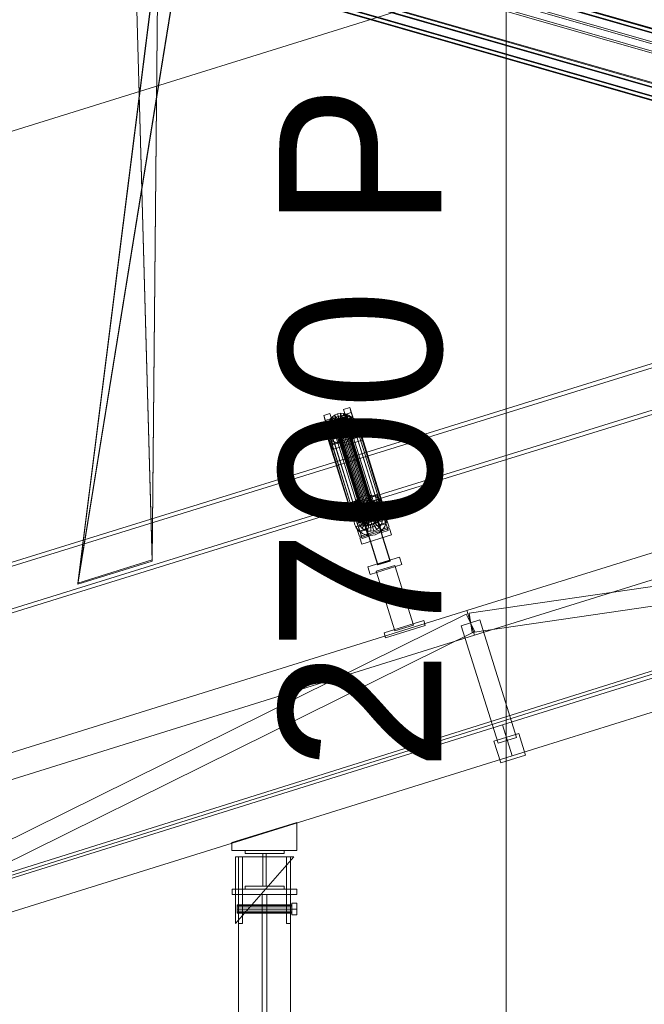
# Model space of a CAD drawing. Header units: millimetres. Extents: x -2233 to 61924, y -68080 to 6847.
# Tile 711 of 1022: x 18650 to 19613, y 990 to 2510. Entities that reach past the tile are written whole.
import ezdxf

# ---------------------------------------------------------------- set-up
doc = ezdxf.new("R2010")
doc.units = ezdxf.units.MM
for name, color, linetype, lineweight in [('COTAS_P', 1, 'Continuous', 0), ('lateral_C02', 7, 'Continuous', 0), ('lateral_C10', 7, 'Continuous', 0), ('lateral_C10-C02', 7, 'Continuous', 0)]:
    doc.layers.add(name, color=color, linetype=linetype, lineweight=lineweight)
doc.dimstyles.new('R19_100', dxfattribs={"dimtxt": 250, "dimasz": 150, "dimexe": 150, "dimexo": 80, "dimgap": 100, "dimtad": 1, "dimtih": 1, "dimtoh": 1, "dimdsep": 46, "dimcen": 0.09, "dimadec": 0, "dimazin": 0, "dimtfac": 1, "dimtdec": 4, "dimtofl": 0, "dimtmove": 0, "dimatfit": 3, "dimfxl": 1, "dimtolj": 1, "dimtzin": 0, "dimarcsym": 0})

# ---------------------------------------------------------------- blocks, each defined once
blk = doc.blocks.new('DIM_R27_4')
at = {"layer": 'COTAS_P'}
for p, q in [((15248.4, 1279.1), (24311.8, 4109.1)), ((24311.8, 4109.1), (24155.2, 4107.3)), ((24311.8, 4109.1), (24182.1, 4021.4)), ((24580.1, 3250), (24311.8, 4109.1)), ((15248.4, 1279.1), (15378.1, 1366.8)), ((15248.4, 1279.1), (15405, 1280.8)), ((15516.6, 420), (15248.4, 1279.1))]:
    blk.add_line(p, q, dxfattribs=at)
blk.add_text('9495 P', height=250, rotation=17.3406, dxfattribs=at).set_placement((19750.3, 2789.5))
blk = doc.blocks.new('DIM_R27_20')
at = {"layer": 'COTAS_P'}
for p, q in [((19000, 2700), (19400, 2700)), ((19400, 2700), (19355, 2550)), ((19400, 0), (19400, 2700)), ((19400, 2700), (19445, 2550)), ((19400, 0), (19355, 150)), ((19400, 0), (19445, 150)), ((19000, 0), (19400, 0))]:
    blk.add_line(p, q, dxfattribs=at)
blk.add_text('2700 P', height=250, rotation=90, dxfattribs=at).set_placement((19300, 1350))

msp = doc.modelspace()

# ---------------------------------------------------------------- linework, layer by layer
at = {"layer": 'lateral_C02'}
for p, q in [((15575.415, 232.817), (24634.01, 3078.273)), ((15576.913, 228.047), (24635.508, 3073.503)), ((20096.643, 2125.293), (19160.686, 1834.799)), ((19162.465, 1829.068), (20098.422, 2119.563)), ((19181.088, 1769.063), (20117.046, 2059.557)), ((20118.824, 2053.827), (19182.867, 1763.333)), ((19339.287, 1597.888), (20484.747, 1955.55)), ((19351.209, 1559.706), (20496.669, 1917.368)), ((19118.813, 1898.705), (19128.359, 1901.685)), ((19128.359, 1901.685), (19130.739, 1894.016)), ((19140.109, 1864.163), (19128.359, 1901.685)), ((19135.472, 1899.317), (19140.008, 1901.289)), ((19140.008, 1901.289), (19144.86, 1902.249)), ((19142.456, 1893.472), (19140.008, 1901.289)), ((19140.008, 1901.289), (19142.048, 1894.716)), ((19144.754, 1893.927), (19144.86, 1902.249)), ((19144.86, 1902.249), (19149.699, 1902.131)), ((19144.86, 1902.249), (19146.901, 1895.675)), ((19147.046, 1893.871), (19149.699, 1902.131)), ((19149.176, 1893.308), (19154.195, 1900.943)), ((19149.359, 1908.242), (19158.904, 1911.223)), ((19151.739, 1900.573), (19149.359, 1908.242)), ((19149.359, 1908.242), (19161.109, 1870.72)), ((19149.699, 1902.131), (19154.195, 1900.943)), ((19149.699, 1902.131), (19151.739, 1895.557)), ((19161.284, 1903.554), (19151.739, 1900.573)), ((19163.489, 1863.051), (19151.739, 1900.573)), ((19154.195, 1900.943), (19158.04, 1898.767)), ((19154.195, 1900.943), (19156.235, 1894.37)), ((19158.904, 1911.223), (19161.284, 1903.554)), ((19170.655, 1873.7), (19158.904, 1911.223)), ((19161.284, 1903.554), (19173.035, 1866.031)), ((19121.193, 1891.036), (19118.813, 1898.705)), ((19118.813, 1898.705), (19130.564, 1861.182)), ((19130.739, 1894.016), (19121.193, 1891.036)), ((19132.944, 1853.513), (19121.193, 1891.036)), ((19123.273, 1881.043), (19125.838, 1886.359)), ((19125.838, 1886.359), (19129.872, 1891.082)), ((19125.838, 1886.359), (19164.093, 1763.104)), ((19125.937, 1884.811), (19126.627, 1888.959)), ((19135.791, 1885.666), (19125.937, 1884.811)), ((19125.937, 1884.811), (19127.977, 1878.237)), ((19126.523, 1880.774), (19125.937, 1884.811)), ((19126.627, 1888.959), (19128.546, 1892.935)), ((19136.117, 1887.631), (19126.627, 1888.959)), ((19126.627, 1888.959), (19128.667, 1882.385)), ((19128.546, 1892.935), (19131.563, 1896.468)), ((19137.026, 1889.515), (19128.546, 1892.935)), ((19128.546, 1892.935), (19130.586, 1886.361)), ((19130.586, 1886.361), (19128.667, 1882.385)), ((19129.872, 1891.082), (19135.098, 1894.891)), ((19129.872, 1891.082), (19168.126, 1767.827)), ((19133.603, 1889.894), (19130.586, 1886.361)), ((19130.586, 1886.361), (19139.067, 1882.941)), ((19130.739, 1894.016), (19142.489, 1856.494)), ((19131.563, 1896.468), (19135.472, 1899.317)), ((19138.456, 1891.188), (19131.563, 1896.468)), ((19131.563, 1896.468), (19133.603, 1889.894)), ((19137.512, 1892.744), (19133.603, 1889.894)), ((19133.603, 1889.894), (19140.496, 1884.615)), ((19135.098, 1894.891), (19141.161, 1897.527)), ((19135.098, 1894.891), (19173.353, 1771.637)), ((19135.451, 1886.762), (19135.777, 1888.727)), ((19135.728, 1884.85), (19135.451, 1886.762)), ((19135.451, 1886.762), (19179.826, 1743.787)), ((19140.307, 1892.538), (19135.472, 1899.317)), ((19135.472, 1899.317), (19137.512, 1892.744)), ((19136.591, 1883.12), (19135.728, 1884.85)), ((19135.728, 1884.85), (19180.104, 1741.874)), ((19135.777, 1888.727), (19136.686, 1890.61)), ((19135.777, 1888.727), (19180.153, 1745.751)), ((19136.117, 1887.631), (19135.791, 1885.666)), ((19137.831, 1879.093), (19135.791, 1885.666)), ((19135.791, 1885.666), (19136.068, 1883.754)), ((19137.026, 1889.515), (19136.117, 1887.631)), ((19138.158, 1881.058), (19136.117, 1887.631)), ((19136.686, 1890.61), (19138.115, 1892.284)), ((19136.686, 1890.61), (19181.062, 1747.635)), ((19138.456, 1891.188), (19137.026, 1889.515)), ((19139.067, 1882.941), (19137.026, 1889.515)), ((19142.048, 1894.716), (19137.512, 1892.744)), ((19137.512, 1892.744), (19142.348, 1885.964)), ((19138.115, 1892.284), (19139.967, 1893.634)), ((19138.115, 1892.284), (19182.491, 1749.308)), ((19140.307, 1892.538), (19138.456, 1891.188)), ((19140.496, 1884.615), (19138.456, 1891.188)), ((19139.067, 1882.941), (19140.496, 1884.615)), ((19139.967, 1893.634), (19142.116, 1894.568)), ((19139.967, 1893.634), (19184.343, 1750.658)), ((19142.456, 1893.472), (19140.307, 1892.538)), ((19142.348, 1885.964), (19140.307, 1892.538)), ((19140.496, 1884.615), (19142.348, 1885.964)), ((19141.161, 1897.527), (19147.648, 1898.81)), ((19141.161, 1897.527), (19179.416, 1774.273)), ((19146.901, 1895.675), (19142.048, 1894.716)), ((19142.048, 1894.716), (19144.496, 1886.898)), ((19142.116, 1894.568), (19144.414, 1895.022)), ((19142.116, 1894.568), (19186.491, 1751.592)), ((19142.348, 1885.964), (19144.496, 1886.898)), ((19144.754, 1893.927), (19142.456, 1893.472)), ((19144.496, 1886.898), (19142.456, 1893.472)), ((19144.414, 1895.022), (19146.706, 1894.966)), ((19144.414, 1895.022), (19188.79, 1752.047)), ((19144.496, 1886.898), (19146.795, 1887.353)), ((19147.046, 1893.871), (19144.754, 1893.927)), ((19146.795, 1887.353), (19144.754, 1893.927)), ((19146.706, 1894.966), (19148.836, 1894.404)), ((19146.706, 1894.966), (19191.082, 1751.991)), ((19146.901, 1895.675), (19146.795, 1887.353)), ((19146.795, 1887.353), (19149.087, 1887.297)), ((19151.739, 1895.557), (19146.901, 1895.675)), ((19149.176, 1893.308), (19147.046, 1893.871)), ((19149.087, 1887.297), (19147.046, 1893.871)), ((19147.648, 1898.81), (19154.117, 1898.653)), ((19147.648, 1898.81), (19185.903, 1775.556)), ((19148.836, 1894.404), (19150.657, 1893.373)), ((19148.836, 1894.404), (19193.211, 1751.428)), ((19151.739, 1895.557), (19149.087, 1887.297)), ((19149.087, 1887.297), (19151.216, 1886.735)), ((19150.997, 1892.277), (19149.176, 1893.308)), ((19151.216, 1886.735), (19149.176, 1893.308)), ((19151.952, 1884.454), (19150.523, 1882.78)), ((19150.657, 1893.373), (19152.047, 1891.944)), ((19150.657, 1893.373), (19195.033, 1750.398)), ((19150.997, 1892.277), (19158.04, 1898.767)), ((19152.387, 1890.849), (19150.997, 1892.277)), ((19153.038, 1885.704), (19150.997, 1892.277)), ((19156.235, 1894.37), (19151.216, 1886.735)), ((19151.216, 1886.735), (19153.038, 1885.704)), ((19156.235, 1894.37), (19151.739, 1895.557)), ((19152.861, 1886.337), (19151.952, 1884.454)), ((19151.952, 1884.454), (19196.327, 1741.479)), ((19152.047, 1891.944), (19152.91, 1890.215)), ((19152.047, 1891.944), (19196.422, 1748.969)), ((19152.292, 1883.359), (19153.201, 1885.242)), ((19152.387, 1890.849), (19160.974, 1895.751)), ((19153.25, 1889.119), (19152.387, 1890.849)), ((19154.427, 1884.275), (19152.387, 1890.849)), ((19153.187, 1888.302), (19152.861, 1886.337)), ((19152.861, 1886.337), (19197.236, 1743.362)), ((19152.91, 1890.215), (19153.187, 1888.302)), ((19197.285, 1747.239), (19152.91, 1890.215)), ((19160.08, 1892.194), (19153.038, 1885.704)), ((19153.038, 1885.704), (19154.427, 1884.275)), ((19153.187, 1888.302), (19197.563, 1745.327)), ((19153.201, 1885.242), (19153.528, 1887.207)), ((19153.201, 1885.242), (19162.691, 1883.915)), ((19155.241, 1878.668), (19153.201, 1885.242)), ((19162.795, 1892.1), (19153.25, 1889.119)), ((19153.25, 1889.119), (19155.29, 1882.545)), ((19153.528, 1887.207), (19153.25, 1889.119)), ((19153.528, 1887.207), (19163.381, 1888.062)), ((19155.568, 1880.633), (19153.528, 1887.207)), ((19154.117, 1898.653), (19160.127, 1897.065)), ((19154.117, 1898.653), (19192.372, 1775.398)), ((19163.014, 1889.177), (19154.427, 1884.275)), ((19154.427, 1884.275), (19155.29, 1882.545)), ((19155.29, 1882.545), (19164.836, 1885.526)), ((19160.08, 1892.194), (19156.235, 1894.37)), ((19158.04, 1898.767), (19160.974, 1895.751)), ((19158.04, 1898.767), (19160.08, 1892.194)), ((19163.014, 1889.177), (19160.08, 1892.194)), ((19160.127, 1897.065), (19165.268, 1894.156)), ((19160.127, 1897.065), (19198.382, 1773.81)), ((19160.974, 1895.751), (19162.795, 1892.1)), ((19160.974, 1895.751), (19163.014, 1889.177)), ((19163.381, 1888.062), (19162.691, 1883.915)), ((19164.836, 1885.526), (19162.795, 1892.1)), ((19162.795, 1892.1), (19163.381, 1888.062)), ((19164.836, 1885.526), (19163.014, 1889.177)), ((19163.381, 1888.062), (19165.422, 1881.489)), ((19165.422, 1881.489), (19164.836, 1885.526)), ((19165.268, 1894.156), (19169.189, 1890.123)), ((19165.268, 1894.156), (19203.522, 1770.901)), ((19169.189, 1890.123), (19171.625, 1885.242)), ((19169.189, 1890.123), (19207.444, 1766.869)), ((19171.625, 1885.242), (19172.408, 1879.845)), ((19209.88, 1761.988), (19171.625, 1885.242)), ((19122.351, 1875.498), (19123.273, 1881.043)), ((19123.134, 1870.101), (19122.351, 1875.498)), ((19122.351, 1875.498), (19160.605, 1752.244)), ((19125.569, 1865.22), (19123.134, 1870.101)), ((19123.134, 1870.101), (19161.389, 1746.847)), ((19123.273, 1881.043), (19161.528, 1757.789)), ((19136.068, 1883.754), (19126.523, 1880.774)), ((19126.523, 1880.774), (19128.563, 1874.2)), ((19128.344, 1877.122), (19126.523, 1880.774)), ((19127.21, 1861.852), (19173.029, 1876.158)), ((19128.667, 1882.385), (19127.977, 1878.237)), ((19127.977, 1878.237), (19137.831, 1879.093)), ((19127.977, 1878.237), (19128.563, 1874.2)), ((19136.931, 1882.025), (19128.344, 1877.122)), ((19128.344, 1877.122), (19130.385, 1870.549)), ((19131.278, 1874.106), (19128.344, 1877.122)), ((19128.563, 1874.2), (19138.108, 1877.181)), ((19128.563, 1874.2), (19130.385, 1870.549)), ((19128.667, 1882.385), (19138.158, 1881.058)), ((19130.385, 1870.549), (19138.971, 1875.451)), ((19130.385, 1870.549), (19133.318, 1867.532)), ((19138.321, 1880.596), (19131.278, 1874.106)), ((19131.278, 1874.106), (19133.318, 1867.532)), ((19135.124, 1871.93), (19131.278, 1874.106)), ((19133.318, 1867.532), (19140.361, 1874.022)), ((19140.142, 1879.565), (19135.124, 1871.93)), ((19135.124, 1871.93), (19137.164, 1865.356)), ((19139.619, 1870.742), (19135.124, 1871.93)), ((19138.108, 1877.181), (19136.068, 1883.754)), ((19136.068, 1883.754), (19136.931, 1882.025)), ((19137.981, 1881.691), (19136.591, 1883.12)), ((19136.591, 1883.12), (19180.967, 1740.145)), ((19138.971, 1875.451), (19136.931, 1882.025)), ((19136.931, 1882.025), (19138.321, 1880.596)), ((19137.164, 1865.356), (19142.183, 1872.991)), ((19137.831, 1879.093), (19138.158, 1881.058)), ((19138.108, 1877.181), (19137.831, 1879.093)), ((19139.802, 1880.661), (19137.981, 1881.691)), ((19137.981, 1881.691), (19182.356, 1738.716)), ((19138.971, 1875.451), (19138.108, 1877.181)), ((19138.158, 1881.058), (19139.067, 1882.941)), ((19140.361, 1874.022), (19138.321, 1880.596)), ((19138.321, 1880.596), (19140.142, 1879.565)), ((19140.361, 1874.022), (19138.971, 1875.451)), ((19142.272, 1879.002), (19139.619, 1870.742)), ((19139.619, 1870.742), (19141.659, 1864.169)), ((19144.458, 1870.624), (19139.619, 1870.742)), ((19141.932, 1880.098), (19139.802, 1880.661)), ((19139.802, 1880.661), (19184.178, 1737.685)), ((19142.183, 1872.991), (19140.142, 1879.565)), ((19140.142, 1879.565), (19142.272, 1879.002)), ((19142.183, 1872.991), (19140.361, 1874.022)), ((19141.659, 1864.169), (19144.312, 1872.429)), ((19144.224, 1880.042), (19141.932, 1880.098)), ((19141.932, 1880.098), (19186.307, 1737.123)), ((19144.312, 1872.429), (19142.183, 1872.991)), ((19144.312, 1872.429), (19142.272, 1879.002)), ((19142.272, 1879.002), (19144.564, 1878.947)), ((19146.522, 1880.497), (19144.224, 1880.042)), ((19144.224, 1880.042), (19188.599, 1737.067)), ((19146.604, 1872.373), (19144.312, 1872.429)), ((19144.564, 1878.947), (19144.458, 1870.624)), ((19149.31, 1871.584), (19144.458, 1870.624)), ((19144.458, 1870.624), (19146.498, 1864.051)), ((19144.564, 1878.947), (19146.862, 1879.401)), ((19146.604, 1872.373), (19144.564, 1878.947)), ((19146.498, 1864.051), (19146.604, 1872.373)), ((19148.671, 1881.431), (19146.522, 1880.497)), ((19146.522, 1880.497), (19190.898, 1737.521)), ((19148.903, 1872.828), (19146.604, 1872.373)), ((19146.862, 1879.401), (19149.011, 1880.335)), ((19146.862, 1879.401), (19149.31, 1871.584)), ((19148.903, 1872.828), (19146.862, 1879.401)), ((19150.523, 1882.78), (19148.671, 1881.431)), ((19148.671, 1881.431), (19193.046, 1738.455)), ((19151.051, 1873.762), (19148.903, 1872.828)), ((19151.351, 1865.01), (19148.903, 1872.828)), ((19149.011, 1880.335), (19150.863, 1881.685)), ((19149.011, 1880.335), (19153.846, 1873.556)), ((19151.051, 1873.762), (19149.011, 1880.335)), ((19153.846, 1873.556), (19149.31, 1871.584)), ((19149.31, 1871.584), (19151.351, 1865.01)), ((19150.523, 1882.78), (19194.898, 1739.805)), ((19150.863, 1881.685), (19152.292, 1883.359)), ((19150.863, 1881.685), (19157.755, 1876.405)), ((19152.903, 1875.111), (19150.863, 1881.685)), ((19152.903, 1875.111), (19151.051, 1873.762)), ((19155.886, 1866.982), (19151.051, 1873.762)), ((19152.292, 1883.359), (19160.772, 1879.938)), ((19154.332, 1876.785), (19152.292, 1883.359)), ((19154.332, 1876.785), (19152.903, 1875.111)), ((19159.796, 1869.832), (19152.903, 1875.111)), ((19157.755, 1876.405), (19153.846, 1873.556)), ((19153.846, 1873.556), (19155.886, 1866.982)), ((19155.241, 1878.668), (19154.332, 1876.785)), ((19162.813, 1873.365), (19154.332, 1876.785)), ((19155.568, 1880.633), (19155.241, 1878.668)), ((19164.732, 1877.341), (19155.241, 1878.668)), ((19155.29, 1882.545), (19155.568, 1880.633)), ((19165.422, 1881.489), (19155.568, 1880.633)), ((19155.886, 1866.982), (19159.796, 1869.832)), ((19160.772, 1879.938), (19157.755, 1876.405)), ((19157.755, 1876.405), (19159.796, 1869.832)), ((19159.796, 1869.832), (19162.813, 1873.365)), ((19162.691, 1883.915), (19160.772, 1879.938)), ((19160.772, 1879.938), (19162.813, 1873.365)), ((19170.655, 1873.7), (19161.109, 1870.72)), ((19161.109, 1870.72), (19163.489, 1863.051)), ((19162.691, 1883.915), (19164.732, 1877.341)), ((19162.813, 1873.365), (19164.732, 1877.341)), ((19164.732, 1877.341), (19165.422, 1881.489)), ((19171.486, 1874.3), (19168.92, 1868.985)), ((19173.035, 1866.031), (19170.655, 1873.7)), ((19172.408, 1879.845), (19171.486, 1874.3)), ((19171.486, 1874.3), (19209.74, 1751.046)), ((19172.408, 1879.845), (19210.663, 1756.591)), ((19173.029, 1876.158), (19175.409, 1868.489)), ((19175.477, 1868.341), (19173.029, 1876.158)), ((19129.491, 1861.188), (19125.569, 1865.22)), ((19125.569, 1865.22), (19163.824, 1741.966)), ((19129.591, 1854.182), (19127.21, 1861.852)), ((19127.21, 1861.852), (19129.658, 1854.034)), ((19134.632, 1858.279), (19129.491, 1861.188)), ((19129.491, 1861.188), (19167.746, 1737.933)), ((19175.409, 1868.489), (19129.591, 1854.182)), ((19132.039, 1846.365), (19129.591, 1854.182)), ((19175.477, 1868.341), (19129.658, 1854.034)), ((19129.658, 1854.034), (19132.039, 1846.365)), ((19140.109, 1864.163), (19130.564, 1861.182)), ((19130.564, 1861.182), (19132.944, 1853.513)), ((19132.039, 1846.365), (19177.857, 1860.672)), ((19132.944, 1853.513), (19142.489, 1856.494)), ((19133.318, 1867.532), (19137.164, 1865.356)), ((19140.642, 1856.691), (19134.632, 1858.279)), ((19134.632, 1858.279), (19172.887, 1735.024)), ((19137.164, 1865.356), (19141.659, 1864.169)), ((19142.489, 1856.494), (19140.109, 1864.163)), ((19147.11, 1856.533), (19140.642, 1856.691)), ((19140.642, 1856.691), (19178.896, 1733.436)), ((19141.659, 1864.169), (19146.498, 1864.051)), ((19141.726, 1862.311), (19160.817, 1868.273)), ((19141.802, 1862.068), (19141.726, 1862.311)), ((19202.119, 1668.906), (19141.726, 1862.311)), ((19160.893, 1868.029), (19141.802, 1862.068)), ((19202.195, 1668.663), (19141.802, 1862.068)), ((19146.498, 1864.051), (19151.351, 1865.01)), ((19153.597, 1857.816), (19147.11, 1856.533)), ((19147.11, 1856.533), (19185.365, 1733.279)), ((19151.351, 1865.01), (19155.886, 1866.982)), ((19159.661, 1860.452), (19153.597, 1857.816)), ((19153.597, 1857.816), (19191.852, 1734.562)), ((19164.887, 1864.262), (19159.661, 1860.452)), ((19159.661, 1860.452), (19197.915, 1737.198)), ((19160.817, 1868.273), (19160.893, 1868.029)), ((19221.21, 1674.868), (19160.817, 1868.273)), ((19160.893, 1868.029), (19221.286, 1674.624)), ((19163.489, 1863.051), (19173.035, 1866.031)), ((19168.92, 1868.985), (19164.887, 1864.262)), ((19164.887, 1864.262), (19203.142, 1741.007)), ((19168.92, 1868.985), (19207.175, 1745.73)), ((19175.409, 1868.489), (19177.857, 1860.672)), ((19177.857, 1860.672), (19175.477, 1868.341)), ((19160.686, 1834.799), (18224.729, 1544.304)), ((18226.507, 1538.574), (19162.465, 1829.068)), ((19181.088, 1769.063), (19160.686, 1834.799)), ((19160.686, 1834.799), (19162.465, 1829.068)), ((19162.465, 1829.068), (19182.867, 1763.333)), ((19394.427, 1421.296), (20539.887, 1778.958)), ((18245.131, 1478.568), (19181.088, 1769.063)), ((19182.867, 1763.333), (18246.91, 1472.838)), ((19160.468, 1764.494), (19170.014, 1767.475)), ((19162.848, 1756.825), (19160.468, 1764.494)), ((19160.468, 1764.494), (19172.219, 1726.972)), ((19164.093, 1763.104), (19161.528, 1757.789)), ((19168.126, 1767.827), (19164.093, 1763.104)), ((19173.353, 1771.637), (19168.126, 1767.827)), ((19170.014, 1767.475), (19172.394, 1759.806)), ((19181.764, 1729.952), (19170.014, 1767.475)), ((19173.218, 1762.257), (19177.127, 1765.107)), ((19179.416, 1774.273), (19173.353, 1771.637)), ((19176.85, 1760.547), (19182.867, 1763.333)), ((19177.127, 1765.107), (19181.663, 1767.079)), ((19181.963, 1758.327), (19177.127, 1765.107)), ((19177.127, 1765.107), (19179.168, 1758.533)), ((19185.903, 1775.556), (19179.416, 1774.273)), ((19181.663, 1767.079), (19186.515, 1768.038)), ((19184.111, 1759.261), (19181.663, 1767.079)), ((19181.663, 1767.079), (19183.703, 1760.505)), ((19182.867, 1763.333), (19189.4, 1764.466)), ((19192.372, 1775.398), (19185.903, 1775.556)), ((19186.41, 1759.716), (19186.515, 1768.038)), ((19186.515, 1768.038), (19191.354, 1767.92)), ((19186.515, 1768.038), (19188.556, 1761.465)), ((19188.702, 1759.66), (19191.354, 1767.92)), ((19189.4, 1764.466), (19196.004, 1763.87)), ((19190.831, 1759.098), (19195.85, 1766.733)), ((19191.014, 1774.032), (19200.559, 1777.012)), ((19193.394, 1766.363), (19191.014, 1774.032)), ((19191.014, 1774.032), (19202.764, 1736.509)), ((19191.354, 1767.92), (19195.85, 1766.733)), ((19191.354, 1767.92), (19193.395, 1761.347)), ((19198.382, 1773.81), (19192.372, 1775.398)), ((19192.653, 1758.067), (19199.695, 1764.557)), ((19202.94, 1769.343), (19193.394, 1766.363)), ((19205.145, 1728.84), (19193.394, 1766.363)), ((19194.082, 1764.32), (19203.628, 1767.301)), ((19194.082, 1764.32), (19208.389, 1718.502)), ((19195.85, 1766.733), (19199.695, 1764.557)), ((19195.85, 1766.733), (19197.89, 1760.159)), ((19196.004, 1763.87), (19202.229, 1761.584)), ((19203.522, 1770.901), (19198.382, 1773.81)), ((19199.695, 1764.557), (19202.629, 1761.54)), ((19199.695, 1764.557), (19201.735, 1757.983)), ((19200.559, 1777.012), (19202.94, 1769.343)), ((19212.31, 1739.49), (19200.559, 1777.012)), ((19202.94, 1769.343), (19214.69, 1731.821)), ((19207.444, 1766.869), (19203.522, 1770.901)), ((19217.934, 1721.482), (19203.628, 1767.301)), ((19209.88, 1761.988), (19207.444, 1766.869)), ((19343.072, 1593.638), (20545.161, 1769.936)), ((19161.528, 1757.789), (19160.605, 1752.244)), ((19160.605, 1752.244), (19161.389, 1746.847)), ((19172.394, 1759.806), (19162.848, 1756.825)), ((19174.599, 1719.303), (19162.848, 1756.825)), ((19163.537, 1754.783), (19173.082, 1757.763)), ((19163.537, 1754.783), (19177.843, 1708.964)), ((19165.655, 1744.654), (19167.94, 1750.878)), ((19167.592, 1750.6), (19168.282, 1754.748)), ((19177.446, 1751.456), (19167.592, 1750.6)), ((19167.592, 1750.6), (19169.632, 1744.027)), ((19168.178, 1746.563), (19167.592, 1750.6)), ((19167.94, 1750.878), (19171.759, 1756.299)), ((19177.723, 1749.544), (19168.178, 1746.563)), ((19168.282, 1754.748), (19170.201, 1758.724)), ((19177.773, 1753.421), (19168.282, 1754.748)), ((19168.282, 1754.748), (19170.322, 1748.174)), ((19170.322, 1748.174), (19169.632, 1744.027)), ((19178.586, 1747.814), (19170, 1742.912)), ((19170.201, 1758.724), (19173.218, 1762.257)), ((19178.682, 1755.304), (19170.201, 1758.724)), ((19170.201, 1758.724), (19172.241, 1752.15)), ((19172.241, 1752.15), (19170.322, 1748.174)), ((19170.322, 1748.174), (19179.813, 1746.847)), ((19171.759, 1756.299), (19176.85, 1760.547)), ((19171.899, 1743.251), (19173.609, 1747.907)), ((19175.258, 1755.684), (19172.241, 1752.15)), ((19172.241, 1752.15), (19180.722, 1748.73)), ((19172.394, 1759.806), (19184.145, 1722.283)), ((19187.389, 1711.945), (19173.082, 1757.763)), ((19180.111, 1756.978), (19173.218, 1762.257)), ((19173.218, 1762.257), (19175.258, 1755.684)), ((19173.609, 1747.907), (19176.465, 1751.962)), ((19182.466, 1743.265), (19173.609, 1747.907)), ((19179.168, 1758.533), (19175.258, 1755.684)), ((19175.258, 1755.684), (19182.151, 1750.404)), ((19176.465, 1751.962), (19180.273, 1755.14)), ((19183.819, 1745.186), (19176.465, 1751.962)), ((19177.773, 1753.421), (19177.446, 1751.456)), ((19179.486, 1744.882), (19177.446, 1751.456)), ((19177.446, 1751.456), (19177.723, 1749.544)), ((19179.764, 1742.97), (19177.723, 1749.544)), ((19177.723, 1749.544), (19178.586, 1747.814)), ((19178.682, 1755.304), (19177.773, 1753.421)), ((19179.813, 1746.847), (19177.773, 1753.421)), ((19180.626, 1741.24), (19178.586, 1747.814)), ((19178.586, 1747.814), (19179.976, 1746.385)), ((19180.111, 1756.978), (19178.682, 1755.304)), ((19180.722, 1748.73), (19178.682, 1755.304)), ((19183.703, 1760.505), (19179.168, 1758.533)), ((19179.168, 1758.533), (19184.003, 1751.754)), ((19179.813, 1746.847), (19180.722, 1748.73)), ((19181.963, 1758.327), (19180.111, 1756.978)), ((19182.151, 1750.404), (19180.111, 1756.978)), ((19181.062, 1747.635), (19180.153, 1745.751)), ((19180.273, 1755.14), (19184.775, 1757.223)), ((19185.623, 1746.691), (19180.273, 1755.14)), ((19180.722, 1748.73), (19182.151, 1750.404)), ((19182.491, 1749.308), (19181.062, 1747.635)), ((19184.111, 1759.261), (19181.963, 1758.327)), ((19184.003, 1751.754), (19181.963, 1758.327)), ((19182.151, 1750.404), (19184.003, 1751.754)), ((19184.343, 1750.658), (19182.491, 1749.308)), ((19188.556, 1761.465), (19183.703, 1760.505)), ((19183.703, 1760.505), (19186.151, 1752.688)), ((19184.003, 1751.754), (19186.151, 1752.688)), ((19186.41, 1759.716), (19184.111, 1759.261)), ((19186.151, 1752.688), (19184.111, 1759.261)), ((19186.491, 1751.592), (19184.343, 1750.658)), ((19184.775, 1757.223), (19189.662, 1758.071)), ((19187.755, 1747.678), (19184.775, 1757.223)), ((19185.623, 1746.691), (19187.755, 1747.678)), ((19186.151, 1752.688), (19188.45, 1753.142)), ((19188.702, 1759.66), (19186.41, 1759.716)), ((19188.45, 1753.142), (19186.41, 1759.716)), ((19188.79, 1752.047), (19186.491, 1751.592)), ((19187.755, 1747.678), (19190.07, 1748.079)), ((19188.556, 1761.465), (19188.45, 1753.142)), ((19188.45, 1753.142), (19190.742, 1753.087)), ((19193.395, 1761.347), (19188.556, 1761.465)), ((19190.831, 1759.098), (19188.702, 1759.66)), ((19190.742, 1753.087), (19188.702, 1759.66)), ((19191.082, 1751.991), (19188.79, 1752.047)), ((19190.07, 1748.079), (19189.662, 1758.071)), ((19189.662, 1758.071), (19194.601, 1757.625)), ((19190.07, 1748.079), (19192.41, 1747.868)), ((19193.395, 1761.347), (19190.742, 1753.087)), ((19190.742, 1753.087), (19192.871, 1752.524)), ((19192.653, 1758.067), (19190.831, 1759.098)), ((19192.871, 1752.524), (19190.831, 1759.098)), ((19193.211, 1751.428), (19191.082, 1751.991)), ((19192.41, 1747.868), (19194.601, 1757.625)), ((19192.41, 1747.868), (19194.615, 1747.058)), ((19192.518, 1747.474), (19193.947, 1749.148)), ((19194.042, 1756.638), (19192.653, 1758.067)), ((19194.693, 1751.493), (19192.653, 1758.067)), ((19197.89, 1760.159), (19192.871, 1752.524)), ((19192.871, 1752.524), (19194.693, 1751.493)), ((19195.033, 1750.398), (19193.211, 1751.428)), ((19197.89, 1760.159), (19193.395, 1761.347)), ((19193.947, 1749.148), (19194.856, 1751.031)), ((19193.947, 1749.148), (19202.428, 1745.728)), ((19195.987, 1742.574), (19193.947, 1749.148)), ((19194.042, 1756.638), (19202.629, 1761.54)), ((19194.905, 1754.908), (19194.042, 1756.638)), ((19196.082, 1750.064), (19194.042, 1756.638)), ((19194.601, 1757.625), (19199.258, 1755.916)), ((19194.615, 1747.058), (19199.258, 1755.916)), ((19201.735, 1757.983), (19194.693, 1751.493)), ((19194.693, 1751.493), (19196.082, 1750.064)), ((19194.856, 1751.031), (19195.183, 1752.996)), ((19194.856, 1751.031), (19204.346, 1749.704)), ((19196.896, 1744.458), (19194.856, 1751.031)), ((19204.451, 1757.889), (19194.905, 1754.908)), ((19194.905, 1754.908), (19196.945, 1748.335)), ((19195.183, 1752.996), (19194.905, 1754.908)), ((19196.422, 1748.969), (19195.033, 1750.398)), ((19195.183, 1752.996), (19205.036, 1753.852)), ((19197.223, 1746.423), (19195.183, 1752.996)), ((19204.669, 1754.967), (19196.082, 1750.064)), ((19196.082, 1750.064), (19196.945, 1748.335)), ((19197.285, 1747.239), (19196.422, 1748.969)), ((19196.536, 1745.706), (19203.313, 1753.059)), ((19196.945, 1748.335), (19206.491, 1751.315)), ((19196.945, 1748.335), (19197.223, 1746.423)), ((19201.735, 1757.983), (19197.89, 1760.159)), ((19198.041, 1743.902), (19206.49, 1749.251)), ((19199.258, 1755.916), (19203.313, 1753.059)), ((19204.669, 1754.967), (19201.735, 1757.983)), ((19202.229, 1761.584), (19207.65, 1757.766)), ((19204.346, 1749.704), (19202.428, 1745.728)), ((19202.629, 1761.54), (19204.451, 1757.889)), ((19202.629, 1761.54), (19204.669, 1754.967)), ((19203.313, 1753.059), (19206.49, 1749.251)), ((19205.036, 1753.852), (19204.346, 1749.704)), ((19204.346, 1749.704), (19206.387, 1743.13)), ((19206.491, 1751.315), (19204.451, 1757.889)), ((19204.451, 1757.889), (19205.036, 1753.852)), ((19206.491, 1751.315), (19204.669, 1754.967)), ((19205.036, 1753.852), (19207.077, 1747.278)), ((19206.49, 1749.251), (19208.574, 1744.75)), ((19207.077, 1747.278), (19206.491, 1751.315)), ((19207.175, 1745.73), (19209.74, 1751.046)), ((19207.65, 1757.766), (19211.898, 1752.675)), ((19209.74, 1751.046), (19210.663, 1756.591)), ((19210.663, 1756.591), (19209.88, 1761.988)), ((19211.898, 1752.675), (19214.683, 1746.658)), ((19161.389, 1746.847), (19163.824, 1741.966)), ((19163.824, 1741.966), (19167.746, 1737.933)), ((19165.059, 1738.05), (19165.655, 1744.654)), ((19166.192, 1731.516), (19165.059, 1738.05)), ((19167.746, 1737.933), (19172.887, 1735.024)), ((19168.178, 1746.563), (19170.218, 1739.989)), ((19170, 1742.912), (19168.178, 1746.563)), ((19168.865, 1727.641), (19214.684, 1741.948)), ((19169.632, 1744.027), (19179.486, 1744.882)), ((19169.632, 1744.027), (19170.218, 1739.989)), ((19170, 1742.912), (19172.04, 1736.338)), ((19172.933, 1739.895), (19170, 1742.912)), ((19170.218, 1739.989), (19179.764, 1742.97)), ((19170.218, 1739.989), (19172.04, 1736.338)), ((19217.064, 1734.278), (19171.246, 1719.972)), ((19217.132, 1734.13), (19171.314, 1719.824)), ((19171.453, 1738.311), (19171.899, 1743.251)), ((19181.445, 1738.719), (19171.453, 1738.311)), ((19172.301, 1733.424), (19171.453, 1738.311)), ((19181.656, 1741.059), (19171.899, 1743.251)), ((19172.04, 1736.338), (19180.626, 1741.24)), ((19172.04, 1736.338), (19174.973, 1733.322)), ((19181.847, 1736.405), (19172.301, 1733.424)), ((19174.385, 1728.923), (19172.301, 1733.424)), ((19172.887, 1735.024), (19178.896, 1733.436)), ((19179.976, 1746.385), (19172.933, 1739.895)), ((19172.933, 1739.895), (19174.973, 1733.322)), ((19176.779, 1737.719), (19172.933, 1739.895)), ((19182.834, 1734.272), (19174.385, 1728.923)), ((19174.973, 1733.322), (19182.016, 1739.812)), ((19174.973, 1733.322), (19178.819, 1731.146)), ((19181.797, 1745.354), (19176.779, 1737.719)), ((19176.779, 1737.719), (19178.819, 1731.146)), ((19181.274, 1736.532), (19176.779, 1737.719)), ((19184.339, 1732.468), (19177.562, 1725.114)), ((19178.819, 1731.146), (19183.838, 1738.781)), ((19178.896, 1733.436), (19185.365, 1733.279)), ((19179.486, 1744.882), (19179.813, 1746.847)), ((19179.764, 1742.97), (19179.486, 1744.882)), ((19180.626, 1741.24), (19179.764, 1742.97)), ((19180.153, 1745.751), (19179.826, 1743.787)), ((19179.826, 1743.787), (19180.104, 1741.874)), ((19182.016, 1739.812), (19179.976, 1746.385)), ((19179.976, 1746.385), (19181.797, 1745.354)), ((19180.104, 1741.874), (19180.967, 1740.145)), ((19182.016, 1739.812), (19180.626, 1741.24)), ((19180.967, 1740.145), (19182.356, 1738.716)), ((19183.927, 1744.792), (19181.274, 1736.532)), ((19181.274, 1736.532), (19183.314, 1729.958)), ((19186.113, 1736.414), (19181.274, 1736.532)), ((19181.445, 1738.719), (19181.656, 1741.059)), ((19181.847, 1736.405), (19181.445, 1738.719)), ((19181.656, 1741.059), (19182.466, 1743.265)), ((19183.838, 1738.781), (19181.797, 1745.354)), ((19181.797, 1745.354), (19183.927, 1744.792)), ((19182.834, 1734.272), (19181.847, 1736.405)), ((19183.838, 1738.781), (19182.016, 1739.812)), ((19182.356, 1738.716), (19184.178, 1737.685)), ((19182.466, 1743.265), (19183.819, 1745.186)), ((19184.339, 1732.468), (19182.834, 1734.272)), ((19183.296, 1728.375), (19202.386, 1734.337)), ((19183.314, 1729.958), (19185.967, 1738.218)), ((19202.634, 1733.544), (19183.543, 1727.582)), ((19183.819, 1745.186), (19185.623, 1746.691)), ((19185.967, 1738.218), (19183.838, 1738.781)), ((19185.967, 1738.218), (19183.927, 1744.792)), ((19183.927, 1744.792), (19186.219, 1744.736)), ((19184.178, 1737.685), (19186.307, 1737.123)), ((19186.26, 1731.115), (19184.339, 1732.468)), ((19185.365, 1733.279), (19191.852, 1734.562)), ((19188.259, 1738.162), (19185.967, 1738.218)), ((19186.219, 1744.736), (19186.113, 1736.414)), ((19190.965, 1737.373), (19186.113, 1736.414)), ((19186.113, 1736.414), (19188.153, 1729.84)), ((19186.219, 1744.736), (19188.517, 1745.191)), ((19188.259, 1738.162), (19186.219, 1744.736)), ((19186.307, 1737.123), (19188.599, 1737.067)), ((19188.153, 1729.84), (19188.259, 1738.162)), ((19190.558, 1738.617), (19188.259, 1738.162)), ((19188.517, 1745.191), (19190.666, 1746.125)), ((19188.517, 1745.191), (19190.965, 1737.373)), ((19190.558, 1738.617), (19188.517, 1745.191)), ((19188.599, 1737.067), (19190.898, 1737.521)), ((19192.706, 1739.551), (19190.558, 1738.617)), ((19193.006, 1730.8), (19190.558, 1738.617)), ((19190.666, 1746.125), (19192.518, 1747.474)), ((19190.666, 1746.125), (19195.501, 1739.345)), ((19192.706, 1739.551), (19190.666, 1746.125)), ((19190.898, 1737.521), (19193.046, 1738.455)), ((19195.501, 1739.345), (19190.965, 1737.373)), ((19190.965, 1737.373), (19193.006, 1730.8)), ((19191.852, 1734.562), (19197.915, 1737.198)), ((19192.518, 1747.474), (19199.411, 1742.195)), ((19194.558, 1740.901), (19192.518, 1747.474)), ((19194.558, 1740.901), (19192.706, 1739.551)), ((19197.541, 1732.772), (19192.706, 1739.551)), ((19193.006, 1730.8), (19197.541, 1732.772)), ((19193.046, 1738.455), (19194.898, 1739.805)), ((19195.987, 1742.574), (19194.558, 1740.901)), ((19201.451, 1735.621), (19194.558, 1740.901)), ((19194.615, 1747.058), (19196.536, 1745.706)), ((19194.898, 1739.805), (19196.327, 1741.479)), ((19197.056, 1732.988), (19195.252, 1731.483)), ((19199.411, 1742.195), (19195.501, 1739.345)), ((19195.501, 1739.345), (19197.541, 1732.772)), ((19196.896, 1744.458), (19195.987, 1742.574)), ((19204.468, 1739.154), (19195.987, 1742.574)), ((19196.327, 1741.479), (19197.236, 1743.362)), ((19196.536, 1745.706), (19198.041, 1743.902)), ((19197.223, 1746.423), (19196.896, 1744.458)), ((19206.387, 1743.13), (19196.896, 1744.458)), ((19198.409, 1734.909), (19197.056, 1732.988)), ((19197.056, 1732.988), (19204.41, 1726.212)), ((19207.077, 1747.278), (19197.223, 1746.423)), ((19197.236, 1743.362), (19197.563, 1745.327)), ((19197.563, 1745.327), (19197.285, 1747.239)), ((19197.541, 1732.772), (19201.451, 1735.621)), ((19197.915, 1737.198), (19203.142, 1741.007)), ((19198.041, 1743.902), (19199.029, 1741.769)), ((19199.219, 1737.115), (19198.409, 1734.909)), ((19198.409, 1734.909), (19207.266, 1730.267)), ((19208.574, 1744.75), (19199.029, 1741.769)), ((19199.029, 1741.769), (19199.43, 1739.455)), ((19199.43, 1739.455), (19199.219, 1737.115)), ((19199.219, 1737.115), (19208.976, 1734.923)), ((19202.428, 1745.728), (19199.411, 1742.195)), ((19199.411, 1742.195), (19201.451, 1735.621)), ((19199.43, 1739.455), (19209.422, 1739.863)), ((19201.451, 1735.621), (19204.468, 1739.154)), ((19202.386, 1734.337), (19202.634, 1733.544)), ((19220.895, 1675.071), (19202.386, 1734.337)), ((19202.428, 1745.728), (19204.468, 1739.154)), ((19202.634, 1733.544), (19221.143, 1674.279)), ((19212.31, 1739.49), (19202.764, 1736.509)), ((19202.764, 1736.509), (19205.145, 1728.84)), ((19203.142, 1741.007), (19207.175, 1745.73)), ((19204.468, 1739.154), (19206.387, 1743.13)), ((19206.387, 1743.13), (19207.077, 1747.278)), ((19208.976, 1734.923), (19207.266, 1730.267)), ((19208.574, 1744.75), (19209.422, 1739.863)), ((19209.422, 1739.863), (19208.976, 1734.923)), ((19214.69, 1731.821), (19212.31, 1739.49)), ((19215.22, 1733.52), (19212.935, 1727.296)), ((19214.683, 1746.658), (19215.816, 1740.124)), ((19214.684, 1741.948), (19217.064, 1734.278)), ((19217.132, 1734.13), (19214.684, 1741.948)), ((19215.816, 1740.124), (19215.22, 1733.52)), ((19217.064, 1734.278), (19219.512, 1726.461)), ((19219.512, 1726.461), (19217.132, 1734.13)), ((19347.425, 1563.956), (20549.514, 1740.253)), ((19168.978, 1725.499), (19166.192, 1731.516)), ((19171.246, 1719.972), (19168.865, 1727.641)), ((19168.865, 1727.641), (19171.314, 1719.824)), ((19173.226, 1720.408), (19168.978, 1725.499)), ((19173.694, 1712.155), (19171.246, 1719.972)), ((19171.314, 1719.824), (19173.694, 1712.155)), ((19181.764, 1729.952), (19172.219, 1726.972)), ((19172.219, 1726.972), (19174.599, 1719.303)), ((19178.647, 1716.59), (19173.226, 1720.408)), ((19173.694, 1712.155), (19219.512, 1726.461)), ((19174.384, 1709.979), (19220.202, 1724.286)), ((19177.562, 1725.114), (19174.385, 1728.923)), ((19174.599, 1719.303), (19184.145, 1722.283)), ((19181.617, 1722.258), (19177.562, 1725.114)), ((19178.819, 1731.146), (19183.314, 1729.958)), ((19186.26, 1731.115), (19181.617, 1722.258)), ((19186.274, 1720.549), (19181.617, 1722.258)), ((19184.145, 1722.283), (19181.764, 1729.952)), ((19183.543, 1727.582), (19183.296, 1728.375)), ((19201.805, 1669.109), (19183.296, 1728.375)), ((19183.314, 1729.958), (19188.153, 1729.84)), ((19202.052, 1668.316), (19183.543, 1727.582)), ((19188.465, 1730.306), (19186.26, 1731.115)), ((19188.465, 1730.306), (19186.274, 1720.549)), ((19191.214, 1720.103), (19186.274, 1720.549)), ((19206.838, 1720.113), (19187.747, 1714.152)), ((19188.153, 1729.84), (19193.006, 1730.8)), ((19190.805, 1730.094), (19188.465, 1730.306)), ((19193.12, 1730.496), (19190.805, 1730.094)), ((19190.805, 1730.094), (19191.214, 1720.103)), ((19196.101, 1720.951), (19191.214, 1720.103)), ((19195.252, 1731.483), (19193.12, 1730.496)), ((19193.12, 1730.496), (19196.101, 1720.951)), ((19195.252, 1731.483), (19200.602, 1723.034)), ((19200.602, 1723.034), (19196.101, 1720.951)), ((19204.025, 1717.627), (19198.008, 1714.841)), ((19204.41, 1726.212), (19200.602, 1723.034)), ((19209.117, 1721.875), (19204.025, 1717.627)), ((19207.266, 1730.267), (19204.41, 1726.212)), ((19205.145, 1728.84), (19214.69, 1731.821)), ((19206.838, 1720.113), (19221.025, 1674.676)), ((19208.389, 1718.502), (19217.934, 1721.482)), ((19212.935, 1727.296), (19209.117, 1721.875)), ((19223.182, 1714.74), (19220.202, 1724.286)), ((19409.329, 1373.569), (20554.789, 1731.231)), ((19174.384, 1709.979), (19177.364, 1700.434)), ((19177.364, 1700.434), (19223.182, 1714.74)), ((19177.843, 1708.964), (19187.389, 1711.945)), ((19184.871, 1714.304), (19178.647, 1716.59)), ((19191.475, 1713.708), (19184.871, 1714.304)), ((19201.934, 1668.715), (19187.747, 1714.152)), ((19198.008, 1714.841), (19191.475, 1713.708)), ((19186.936, 1665.08), (19235.427, 1680.221)), ((19220.895, 1675.071), (19201.805, 1669.109)), ((19221.025, 1674.676), (19201.934, 1668.715)), ((19202.052, 1668.316), (19221.143, 1674.279)), ((19221.21, 1674.868), (19202.119, 1668.906)), ((19202.195, 1668.663), (19221.286, 1674.624)), ((19221.143, 1674.279), (19220.895, 1675.071)), ((19221.286, 1674.624), (19221.21, 1674.868)), ((19239.004, 1668.766), (19235.427, 1680.221)), ((19186.936, 1665.08), (19190.513, 1653.625)), ((19190.513, 1653.625), (19239.004, 1668.766)), ((19199.844, 1658.634), (19228.481, 1667.576)), ((19199.844, 1658.634), (19228.62, 1566.476)), ((19201.805, 1669.109), (19202.052, 1668.316)), ((19202.119, 1668.906), (19202.195, 1668.663)), ((19257.256, 1575.417), (19228.481, 1667.576)), ((18193.828, 1240.226), (19339.287, 1597.888)), ((19339.287, 1597.888), (19351.209, 1559.706)), ((18249.764, 1053.214), (19338.593, 1592.24)), ((19211.797, 1563.318), (19272.888, 1582.393)), ((19275.272, 1574.757), (19272.888, 1582.393)), ((19359.567, 1583.268), (19330.93, 1574.326)), ((19338.593, 1592.24), (19351.903, 1565.354)), ((19343.072, 1593.638), (19347.425, 1563.956)), ((19359.567, 1583.268), (19416.196, 1401.904)), ((18263.073, 1026.328), (19351.903, 1565.354)), ((19214.181, 1555.682), (19275.272, 1574.757)), ((19228.62, 1566.476), (19257.256, 1575.417)), ((19387.56, 1392.962), (19330.93, 1574.326)), ((18205.75, 1202.044), (19351.209, 1559.706)), ((19211.797, 1563.318), (19214.181, 1555.682)), ((18248.967, 1063.635), (19394.427, 1421.296)), ((19394.427, 1421.296), (19409.329, 1373.569)), ((19381.297, 1396.244), (19419.479, 1408.167)), ((19416.196, 1401.904), (19387.56, 1392.962)), ((19429.911, 1374.757), (19419.479, 1408.167)), ((19381.297, 1396.244), (19391.729, 1362.835)), ((18263.87, 1015.907), (19409.329, 1373.569)), ((19391.729, 1362.835), (19429.911, 1374.757)), ((18977.212, 1239.691), (19077.212, 1270.915)), ((19077.212, 1227.691), (19077.212, 1270.915)), ((18977.212, 1239.691), (18977.212, 1227.691)), ((18977.212, 1227.691), (19077.212, 1227.691)), ((18982.51, 1114.691), (19072.51, 1217.691)), ((19072.51, 1217.691), (18982.51, 1217.691)), ((18982.51, 1217.691), (18982.51, 1114.691)), ((18987.51, 1114.691), (18987.51, 1217.691)), ((18987.51, 1217.691), (18993.51, 1217.691)), ((18993.51, 1114.691), (18993.51, 1217.691)), ((18997.51, 1222.691), (18997.51, 1227.691)), ((18997.51, 1227.691), (19057.51, 1227.691)), ((19057.51, 1222.691), (18997.51, 1222.691)), ((19025.01, 1172.691), (19025.01, 1222.691)), ((19025.01, 1222.691), (19030.01, 1222.691)), ((19030.01, 1222.691), (19030.01, 1172.691)), ((19057.51, 1227.691), (19057.51, 1222.691)), ((19061.51, 1114.691), (19061.51, 1217.691)), ((19061.51, 1217.691), (19067.51, 1217.691)), ((19067.51, 1114.691), (19067.51, 1217.691)), ((18997.51, 1167.691), (18997.51, 1172.691)), ((18997.51, 1172.691), (19057.51, 1172.691)), ((19030.01, 1172.691), (19025.01, 1172.691)), ((19057.51, 1172.691), (19057.51, 1167.691)), ((18977.51, 1167.691), (19077.51, 1167.691)), ((18977.51, 1167.691), (18977.51, 1159.691)), ((18977.51, 1159.691), (19077.51, 1159.691)), ((18987.51, 1159.691), (19067.51, 1159.691)), ((18987.51, 1159.691), (18987.51, 25)), ((19057.51, 1167.691), (18997.51, 1167.691)), ((19024.01, 1159.691), (19031.01, 1159.691)), ((19024.01, 1159.691), (19024.01, 25)), ((19031.01, 25), (19031.01, 1159.691)), ((19067.51, 25), (19067.51, 1159.691)), ((19077.51, 1159.691), (19077.51, 1167.691)), ((18985.51, 1142.733), (18985.51, 1143.591)), ((18985.51, 1143.591), (19069.51, 1143.591)), ((18985.51, 1140.391), (18985.51, 1142.733)), ((18985.51, 1142.733), (19069.51, 1142.733)), ((18985.51, 1137.191), (18985.51, 1140.391)), ((18985.51, 1140.391), (19069.51, 1140.391)), ((19069.51, 1137.191), (19069.51, 1146.197)), ((19069.51, 1146.197), (19077.51, 1146.197)), ((19069.51, 1142.733), (19069.51, 1143.591)), ((19069.51, 1140.391), (19069.51, 1142.733)), ((19069.51, 1137.191), (19069.51, 1140.391)), ((19077.51, 1137.191), (19077.51, 1146.197)), ((18985.51, 1133.991), (18985.51, 1137.191)), ((19069.51, 1137.191), (18985.51, 1137.191)), ((18985.51, 1133.991), (18985.51, 1131.648)), ((18985.51, 1133.991), (19069.51, 1133.991)), ((18985.51, 1131.648), (18985.51, 1130.791)), ((18985.51, 1131.648), (19069.51, 1131.648)), ((18985.51, 1130.791), (19069.51, 1130.791)), ((19069.51, 1137.191), (19069.51, 1133.991)), ((19069.51, 1128.184), (19069.51, 1137.191)), ((19077.51, 1137.191), (19069.51, 1137.191)), ((19069.51, 1133.991), (19069.51, 1131.648)), ((19069.51, 1131.648), (19069.51, 1130.791)), ((19069.51, 1128.184), (19077.51, 1128.184)), ((19077.51, 1137.191), (19077.51, 1128.184)), ((18993.51, 1114.691), (18987.51, 1114.691)), ((19067.51, 1114.691), (19061.51, 1114.691))]:
    msp.add_line(p, q, dxfattribs=at)
at = {"layer": 'lateral_C10'}
for p, q in [((27725.675, 167.441), (18892.814, 2705.62)), ((18893.471, 2705.62), (27726.332, 167.441)), ((18896.924, 2705.62), (27729.785, 167.441)), ((18891.2, 2699.847), (27724.061, 161.669)), ((27728.171, 161.669), (18895.31, 2699.847)), ((18961.084, 2649.009), (27661.084, 149.009)), ((27661.891, 151.895), (18961.891, 2651.895)), ((27710.403, 149.009), (19010.403, 2649.009)), ((19011.21, 2651.895), (27711.21, 151.895)), ((18864.301, 2603.637), (27697.162, 65.459)), ((27697.819, 65.459), (18864.958, 2603.637)), ((27698.776, 71.232), (18865.914, 2609.41)), ((27701.272, 65.459), (18868.411, 2603.637)), ((18870.024, 2609.41), (27702.886, 71.232)), ((18934.17, 2603.637), (27767.031, 65.459)), ((27768.645, 71.232), (18935.784, 2609.41)), ((18937.622, 2603.637), (27770.484, 65.459)), ((27771.141, 65.459), (18938.28, 2603.637)), ((18939.894, 2609.41), (27772.755, 71.232))]:
    msp.add_line(p, q, dxfattribs=at)
at = {"layer": 'lateral_C10-C02'}
for p, q in [((18866.574, 2648.013), (18739.367, 1640.342)), ((18739.367, 1640.342), (18902.742, 2648.013)), ((18739.367, 1638.342), (18866.574, 2646.013)), ((18902.742, 2646.013), (18739.367, 1638.342)), ((18853.974, 1675.912), (18827.118, 2648.013)), ((18827.118, 2646.013), (18853.974, 1673.912)), ((18853.974, 1675.912), (18863.286, 2648.013)), ((18863.286, 2646.013), (18853.974, 1673.912)), ((18739.367, 1640.342), (18853.974, 1675.912)), ((18853.974, 1673.912), (18739.367, 1638.342)), ((18853.974, 1675.912), (18853.974, 1673.912)), ((18739.367, 1640.342), (18739.367, 1638.342))]:
    msp.add_line(p, q, dxfattribs=at)

# ---------------------------------------------------------------- dimensions: what is measured, and where the dimension line sits
at = {"layer": 'COTAS_P'}
for p1, p2, distance, picture, middle in [((15516.618, 420), (24580.067, 3250), 900, 'DIM_R27_4', (19780.096, 2694.095)), ((19000, 0), (19000, 2700), -400, 'DIM_R27_20', (19400, 1350))]:
    dim = msp.add_aligned_dim(p1=p1, p2=p2, distance=distance, text='<> P', dimstyle='R19_100', dxfattribs=at)
    dim.commit()
    dim.dimension.update_dxf_attribs({"geometry": picture, "text_midpoint": middle})

doc.saveas('drawing.dxf')
